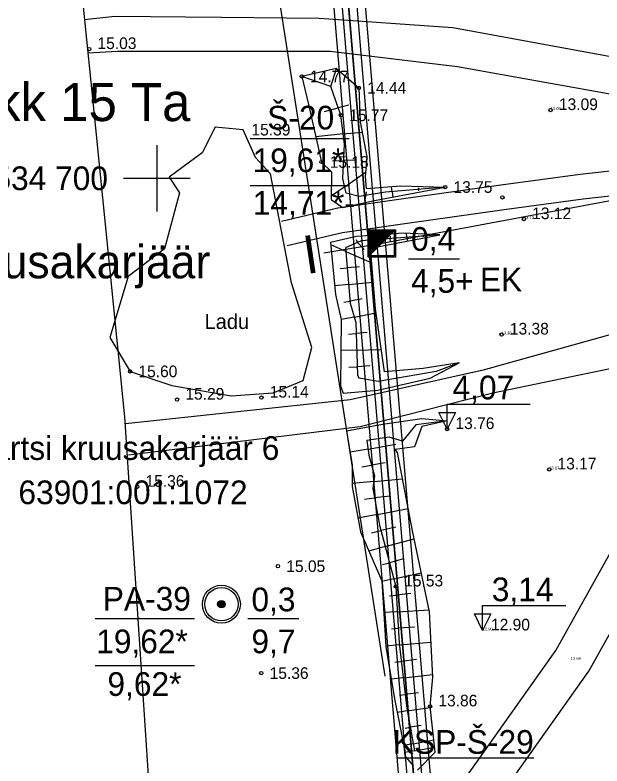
# Model space of a CAD drawing. Extents: x 433497 to 434382, y 6534486 to 6534993.
# Drawn here: x 433583 to 433653.5, y 6534629.3 to 6534719.6 of the extents above; entities that cross this region are included whole.
import ezdxf

# ---------------------------------------------------------------- set-up
doc = ezdxf.new("R2010")
doc.units = 0
for name, color, linetype in [('Default', 7, 'Continuous'), ('GEOLPUNKT', 7, 'Continuous'), ('jääkpaksus', 7, 'Continuous'), ('kataster', 7, 'Continuous'), ('KORGUS-EH2000', 7, 'Continuous'), ('l__x00e4__bil__x00f5__iked', 7, 'Continuous'), ('MOOTKORG-EH2000', 7, 'Continuous'), ('PIIR', 7, 'Continuous'), ('RELJEEF', 7, 'Continuous'), ('TEE', 7, 'Continuous'), ('VORK', 7, 'Continuous'), ('VORMISTUS', 7, 'Continuous')]:
    doc.layers.add(name, color=color, linetype=linetype)

msp = doc.modelspace()

# ---------------------------------------------------------------- linework, layer by layer
at = {"layer": 'Default'}
msp.add_lwpolyline([(433617.12, 6534791.025), (433632.75, 6534606.045), (434137.38, 6534796.515), (434127.69, 6534855.6), (433968.21, 6534911.925), (433942.38, 6534904.035), (433920.99, 6534907.275)], close=True, dxfattribs=at)
msp.add_lwpolyline([(433617.12, 6534791.025), (433632.75, 6534606.045), (434137.38, 6534796.515), (434127.69, 6534855.6), (433968.21, 6534911.925), (433942.38, 6534904.035), (433920.99, 6534907.275)], close=True, dxfattribs=at)
msp.add_lwpolyline([(433617.12, 6534791.025), (433632.75, 6534606.045), (434137.38, 6534796.515), (434127.69, 6534855.6), (433968.21, 6534911.925), (433942.38, 6534904.035), (433920.99, 6534907.275)], close=True, dxfattribs=at)
at = {"layer": 'GEOLPUNKT'}
for p, q in [((433625.549, 6534690.672), (433628.549, 6534693.672)), ((433625.549, 6534690.703), (433628.518, 6534693.672)), ((433625.549, 6534690.774), (433628.448, 6534693.672)), ((433625.549, 6534690.844), (433628.377, 6534693.672)), ((433625.549, 6534690.915), (433628.306, 6534693.672)), ((433625.549, 6534690.986), (433628.235, 6534693.672)), ((433625.549, 6534691.056), (433628.165, 6534693.672)), ((433625.549, 6534691.127), (433628.094, 6534693.672)), ((433625.549, 6534691.198), (433628.023, 6534693.672)), ((433625.549, 6534691.269), (433627.953, 6534693.672)), ((433625.549, 6534691.339), (433627.882, 6534693.672)), ((433625.549, 6534691.41), (433627.811, 6534693.672)), ((433625.549, 6534691.481), (433627.74, 6534693.672)), ((433625.549, 6534691.551), (433627.67, 6534693.672)), ((433625.549, 6534691.622), (433627.599, 6534693.672)), ((433625.549, 6534691.693), (433627.528, 6534693.672)), ((433625.549, 6534691.764), (433627.458, 6534693.672)), ((433625.549, 6534691.834), (433627.387, 6534693.672)), ((433625.549, 6534691.905), (433627.316, 6534693.672)), ((433625.549, 6534691.976), (433627.245, 6534693.672)), ((433625.549, 6534692.046), (433627.175, 6534693.672)), ((433625.549, 6534692.117), (433627.104, 6534693.672)), ((433625.549, 6534692.188), (433627.033, 6534693.672)), ((433625.549, 6534692.259), (433626.963, 6534693.672)), ((433625.549, 6534692.329), (433626.892, 6534693.672)), ((433625.549, 6534692.4), (433626.821, 6534693.672)), ((433625.549, 6534692.471), (433626.751, 6534693.672)), ((433625.549, 6534692.541), (433626.68, 6534693.672)), ((433625.549, 6534692.612), (433626.609, 6534693.672)), ((433625.549, 6534692.683), (433626.538, 6534693.672)), ((433625.549, 6534692.754), (433626.468, 6534693.672)), ((433625.549, 6534692.824), (433626.397, 6534693.672)), ((433625.549, 6534692.895), (433626.326, 6534693.672)), ((433625.549, 6534692.966), (433626.256, 6534693.672)), ((433625.549, 6534693.036), (433626.185, 6534693.672)), ((433625.549, 6534693.107), (433626.114, 6534693.672)), ((433625.549, 6534693.178), (433626.043, 6534693.672)), ((433625.549, 6534693.249), (433625.973, 6534693.672)), ((433625.549, 6534693.319), (433625.902, 6534693.672)), ((433625.549, 6534693.39), (433625.831, 6534693.672)), ((433625.549, 6534693.461), (433625.761, 6534693.672)), ((433625.549, 6534693.531), (433625.69, 6534693.672)), ((433625.549, 6534693.602), (433625.619, 6534693.672)), ((433627.049, 6534692.172), (433627.049, 6534692.172)), ((433607.769, 6534648.764), (433607.769, 6534648.764))]:
    msp.add_line(p, q, dxfattribs=at)
for points in [[(433611.213, 6534704.806), (433623.129, 6534704.806)], [(433611.213, 6534699.152), (433623.129, 6534699.152)], [(433630.274, 6534690.296), (433636.401, 6534690.296)], [(433592.602, 6534647.062), (433604.518, 6534647.062)], [(433610.94, 6534647.062), (433617.068, 6534647.062)], [(433592.602, 6534641.408), (433604.518, 6534641.408)], [(433628.941, 6534630.274), (433645.326, 6534630.274)]]:
    msp.add_lwpolyline(points, dxfattribs=at)
for points in [[(433625.408, 6534693.813), (433628.69, 6534693.813), (433628.69, 6534690.531), (433625.408, 6534690.531)], [(433625.549, 6534693.672), (433628.549, 6534693.672), (433628.549, 6534690.672), (433625.549, 6534690.672)]]:
    msp.add_lwpolyline(points, close=True, dxfattribs=at)
for radius in [2.282, 2, 0.45, 0.4, 0.35, 0.3, 0.25, 0.2, 0.15, 0.1, 0.05]:
    msp.add_circle((433607.769, 6534648.764), radius, dxfattribs=at)
at = {"layer": 'jääkpaksus'}
for points in [[(433634.914, 6534669.835), (433634.914, 6534672.835), (433644.914, 6534672.835)], [(433639.188, 6534645.611), (433639.188, 6534648.611), (433649.188, 6534648.611)]]:
    msp.add_lwpolyline(points, dxfattribs=at)
for points in [[(433634.914, 6534669.835), (433633.914, 6534671.835), (433635.914, 6534671.835)], [(433639.188, 6534645.611), (433638.188, 6534647.611), (433640.188, 6534647.611)]]:
    msp.add_lwpolyline(points, close=True, dxfattribs=at)
at = {"layer": 'kataster'}
msp.add_lwpolyline([(433617.102, 6534791.002), (433632.769, 6534606.029), (434137.446, 6534796.469), (434127.827, 6534855.589), (433950.026, 6534918.39)], close=True, dxfattribs=at)
msp.add_lwpolyline([(433658.341, 6534546.765), (433632.769, 6534606.029), (433617.102, 6534791.002), (433580.107, 6534776.838)], dxfattribs=at)
at = {"layer": 'KORGUS-EH2000'}
for centre in [(433591.87, 6534715.549), (433617.43, 6534712.25), (433624.31, 6534710.87), (433622.14, 6534707.58), (433647.36, 6534708.208), (433619.79, 6534701.96), (433634.68, 6534698.95), (433641.566, 6534697.702), (433644.143, 6534695.085), (433641.462, 6534681.208), (433596.79, 6534676.774), (433602.438, 6534673.372), (433612.59, 6534673.621), (433634.914, 6534669.835), (433647.192, 6534664.977), (433597.646, 6534662.888), (433614.57, 6534653.34), (433628.754, 6534650.899), (433612.57, 6534640.48), (433632.863, 6534636.473)]:
    msp.add_circle(centre, 0.2, dxfattribs=at)
at = {"layer": 'l__x00e4__bil__x00f5__iked'}
msp.add_lwpolyline([(433620.07, 6534691.039), (433627.105, 6534692.187), (433736.834, 6534712.709), (433742.792, 6534710.723), (433822.234, 6534766.498), (433986.579, 6534812.177), (434120.472, 6534848.091), (434132.163, 6534850.175)], dxfattribs=at)
at = {"layer": 'PIIR'}
for points in [[(433632.021, 6534604.835), (434138.248, 6534795.936), (434128.468, 6534856.135), (433968.226, 6534912.818), (433942.33, 6534904.85), (433920.952, 6534908.165), (433616.327, 6534791.524), (433632.021, 6534604.835)], [(433632.732, 6534605.959), (434137.353, 6534796.454), (434127.754, 6534855.539), (433968.208, 6534911.976), (433942.39, 6534904.031), (433921.04, 6534907.341), (433617.174, 6534790.992), (433632.732, 6534605.959)], [(433615.318, 6534791.592), (433631.004, 6534605.083)], [(433604.829, 6534785.219), (433604.764, 6534785.194), (433627.432, 6534640.09)]]:
    msp.add_lwpolyline(points, dxfattribs=at)
for points in [[(433618.234, 6534790.327), (433921.149, 6534906.313), (433942.464, 6534903.008), (433968.187, 6534910.923), (434126.862, 6534854.794), (434136.235, 6534797.101), (433633.617, 6534607.362)], [(433619.24, 6534789.695), (433634.52, 6534608.851), (434135.141, 6534797.808), (434125.908, 6534854.108), (433968.165, 6534909.82), (433942.53, 6534901.99), (433921.212, 6534905.219)], [(433619.24, 6534789.695), (433634.52, 6534608.851), (434135.141, 6534797.808), (434125.908, 6534854.108), (433968.165, 6534909.82), (433942.53, 6534901.99), (433921.212, 6534905.219)]]:
    msp.add_lwpolyline(points, close=True, dxfattribs=at)
at = {"layer": 'RELJEEF'}
for p, q in [((433620.93, 6534711.04), (433621.63, 6534713.22)), ((433620.93, 6534711.04), (433617.43, 6534712.25)), ((433623.1, 6534708.803), (433621.831, 6534708.463)), ((433620.181, 6534708.021), (433621.831, 6534708.463)), ((433622.423, 6534705.334), (433619.11, 6534704.995)), ((433622.423, 6534705.334), (433624.689, 6534705.565)), ((433623.852, 6534702.183), (433622.476, 6534702.146)), ((433621.12, 6534702.11), (433622.476, 6534702.146)), ((433622.593, 6534698.976), (433625.099, 6534700.738)), ((433622.593, 6534698.976), (433620.973, 6534697.837)), ((433628.305, 6534698.39), (433628.236, 6534699.002)), ((433631.477, 6534698.849), (433631.492, 6534698.67)), ((433631.506, 6534698.509), (433631.492, 6534698.67)), ((433634.68, 6534698.95), (433634.68, 6534698.95)), ((433634.68, 6534698.95), (433634.68, 6534698.95)), ((433625.081, 6534697.517), (433625.135, 6534697.955)), ((433625.187, 6534698.37), (433625.135, 6534697.955)), ((433628.305, 6534698.39), (433628.377, 6534697.747)), ((433626.078, 6534692.61), (433626.015, 6534693.141)), ((433630.066, 6534692.912), (433630.03, 6534693.392)), ((433632.052, 6534693.183), (433632.061, 6534693.063)), ((433634.055, 6534693.214), (433634.055, 6534693.214)), ((433634.055, 6534693.214), (433634.055, 6534693.214)), ((433623.985, 6534692.622), (433624.127, 6534692.293)), ((433624.931, 6534691.421), (433624.127, 6534692.293)), ((433626.078, 6534692.61), (433626.189, 6534691.675)), ((433628.052, 6534693.027), (433628.072, 6534692.761)), ((433628.099, 6534692.408), (433628.072, 6534692.761)), ((433630.066, 6534692.912), (433630.102, 6534692.441)), ((433632.07, 6534692.945), (433632.061, 6534693.063)), ((433622.719, 6534691.214), (433620.926, 6534692.002)), ((433622.719, 6534691.214), (433625.846, 6534689.838)), ((433622.049, 6534689.147), (433622.894, 6534689.221)), ((433624.384, 6534689.353), (433622.894, 6534689.221)), ((433623.07, 6534687.229), (433621.391, 6534687.081)), ((433623.07, 6534687.229), (433626.038, 6534687.491)), ((433622.486, 6534685.104), (433623.245, 6534685.237)), ((433624.713, 6534685.493), (433623.245, 6534685.237)), ((433623.753, 6534683.307), (433622.163, 6534683.006)), ((433623.753, 6534683.307), (433626.359, 6534683.8)), ((433625.307, 6534681.432), (433623.985, 6534681.334)), ((433623.065, 6534681.266), (433623.985, 6534681.334)), ((433624.047, 6534679.335), (433622.125, 6534679.276)), ((433624.047, 6534679.335), (433626.879, 6534679.423)), ((433623.105, 6534677.277), (433624.109, 6534677.336)), ((433625.607, 6534677.425), (433624.109, 6534677.336)), ((433625.408, 6534667.427), (433628.737, 6534668.023)), ((433625.408, 6534667.427), (433623.246, 6534667.039)), ((433624.654, 6534665.271), (433625.831, 6534665.475)), ((433627.475, 6534665.76), (433625.831, 6534665.475)), ((433626.086, 6534663.522), (433623.485, 6534663.281)), ((433626.086, 6534663.522), (433629.541, 6534663.842)), ((433624.995, 6534661.406), (433626.194, 6534661.545)), ((433628.046, 6534661.76), (433626.194, 6534661.545)), ((433626.545, 6534659.576), (433630.221, 6534660.286)), ((433626.545, 6534659.576), (433624.193, 6534659.122)), ((433628.76, 6534658.05), (433626.953, 6534657.62)), ((433625.813, 6534657.348), (433626.953, 6534657.62)), ((433627.47, 6534655.688), (433630.942, 6534656.619)), ((433627.47, 6534655.688), (433625.502, 6534655.16)), ((433627.147, 6534653.531), (433627.988, 6534653.756)), ((433629.672, 6534654.208), (433627.988, 6534653.756)), ((433628.506, 6534651.824), (433631.807, 6534652.526)), ((433628.506, 6534651.824), (433627.051, 6534651.515)), ((433627.991, 6534649.769), (433628.817, 6534649.859)), ((433630.554, 6534650.049), (433628.817, 6534649.859)), ((433628.938, 6534647.863), (433632.744, 6534648.094)), ((433628.938, 6534647.863), (433627.283, 6534647.762)), ((433628.233, 6534645.814), (433629.059, 6534645.866)), ((433630.973, 6534645.988), (433629.059, 6534645.866)), ((433629.193, 6534643.871), (433627.533, 6534643.72)), ((433629.193, 6534643.871), (433632.982, 6534644.216)), ((433628.642, 6534641.794), (433629.421, 6534641.884)), ((433631.25, 6534642.095), (433629.421, 6534641.884)), ((433629.65, 6534639.897), (433628.189, 6534639.729)), ((433629.65, 6534639.897), (433633.18, 6534640.304)), ((433631.457, 6534638.099), (433629.879, 6534637.91)), ((433629.198, 6534637.829), (433629.879, 6534637.91)), ((433630.125, 6534635.926), (433632.878, 6534636.342)), ((433630.125, 6534635.926), (433628.903, 6534635.741)), ((433629.888, 6534633.852), (433630.476, 6534633.957)), ((433631.786, 6534634.191), (433630.476, 6534633.957)), ((433630.828, 6534631.988), (433629.688, 6534631.785)), ((433630.828, 6534631.988), (433633.32, 6534632.433)), ((433630.978, 6534631.146), (433629.796, 6534630.935)), ((433630.978, 6534631.146), (433633.417, 6534631.581))]:
    msp.add_line(p, q, dxfattribs=at)
for points in [[(433621.63, 6534713.22), (433617.43, 6534712.25), (433618.24, 6534708.88), (433619.79, 6534701.96), (433621, 6534700.78), (433620.97, 6534697.46), (433622.36, 6534696.5), (433626.19, 6534697.33), (433634.68, 6534698.95)], [(433621.63, 6534713.22), (433624.31, 6534710.87), (433624.45, 6534706.81), (433625.26, 6534702.59), (433625.05, 6534700.18), (433625.16, 6534698.78), (433629.32, 6534699.08), (433634.68, 6534698.95)], [(433634.68, 6534698.95), (433627.51, 6534698.32), (433624.32, 6534697.83), (433622.77, 6534698.22), (433622.36, 6534699.97), (433622.58, 6534704.09), (433622.14, 6534707.58), (433620.93, 6534711.04)], [(433601.478, 6534700.141), (433602.715, 6534698.239), (433600.919, 6534691.521), (433596.562, 6534688.175), (433594.357, 6534680.864), (433596.79, 6534676.774), (433601.828, 6534675.09), (433608.931, 6534673.836), (433613.999, 6534674.193), (433617.606, 6534675.666), (433618.646, 6534679.634), (433616.217, 6534687.42), (433613.657, 6534700.549), (433611.885, 6534702.495), (433610.382, 6534705.85), (433607.015, 6534706.153), (433605.469, 6534703.063), (433601.478, 6534700.141)], [(433634.055, 6534693.214), (433629.613, 6534693.41), (433624.027, 6534692.993), (433620.9, 6534692.279), (433621.491, 6534686.029), (433622.166, 6534682.994), (433622.078, 6534675.007), (433622.414, 6534674.135)], [(433634.055, 6534693.214), (433624.558, 6534692.495), (433622.683, 6534691.618), (433623.267, 6534684.987), (433623.944, 6534682.645), (433624.139, 6534676.355), (433624.289, 6534675.957)], [(433627.399, 6534676.71), (433627.399, 6534676.71), (433626.3, 6534684.295), (433625.703, 6534691.58), (433634.055, 6534693.214)], [(433622.414, 6534674.135), (433626.577, 6534674.518), (433632.884, 6534675.966), (433636.374, 6534677.789), (433632.033, 6534677.101), (433627.399, 6534676.71)], [(433636.374, 6534677.789), (433633.614, 6534676.763), (433626.621, 6534675.541), (433624.289, 6534675.957)], [(433622.823, 6534669.616), (433627.135, 6534670.422), (433631.869, 6534671.12), (433634.924, 6534670.836), (433631.861, 6534670.145), (433631.002, 6534667.682), (433628.669, 6534667.395)], [(433634.924, 6534670.836), (433631.136, 6534670.337), (433629.556, 6534668.359), (433627.939, 6534668.869), (433625.24, 6534668.454)], [(433622.823, 6534669.616), (433623.475, 6534665.478), (433623.486, 6534662.936), (433624.497, 6534657.482), (433627.046, 6534651.595), (433627.536, 6534643.67), (433628.576, 6534637.393), (433629.697, 6534631.738), (433629.848, 6534630.513), (433630.81, 6534629.373)], [(433625.24, 6534668.454), (433625.515, 6534666.677), (433626.163, 6534664.211), (433625.992, 6534662.682), (433626.775, 6534658.283), (433628.754, 6534650.899), (433629.167, 6534644.093), (433630.076, 6534636.202), (433630.978, 6534631.146)], [(433631.342, 6534628.815), (433633.488, 6534630.95), (433632.863, 6534636.473), (433633.196, 6534639.989), (433632.8, 6534647.828), (433630.735, 6534657.6), (433628.931, 6534667.028), (433628.669, 6534667.395)]]:
    msp.add_lwpolyline(points, dxfattribs=at)
at = {"layer": 'TEE'}
for points in [[(433629.62, 6534620.933), (433635.717, 6534625.88), (433648.001, 6534643.205), (433657.255, 6534659.779), (433669.771, 6534672.932), (433683.244, 6534681.694), (433698.319, 6534689.166), (433713.422, 6534698.28), (433725.167, 6534710.357), (433749.242, 6534742.46), (433772.059, 6534766.624), (433790.138, 6534781.288), (433800.698, 6534786.54), (433824.398, 6534799.304), (433830.425, 6534802.129), (433845.699, 6534809.155)], [(433604.844, 6534600.897), (433614.152, 6534605.53), (433628.909, 6534614.355), (433639.149, 6534622.663), (433651.948, 6534640.714), (433661.037, 6534656.993), (433672.77, 6534669.323), (433685.557, 6534677.639), (433700.561, 6534685.076), (433716.344, 6534694.6), (433728.716, 6534707.321), (433752.812, 6534739.453), (433775.036, 6534762.988), (433798.049, 6534780.902), (433815.08, 6534789.81), (433832.403, 6534797.909), (433848.041, 6534804.286)], [(433672.734, 6534711.298), (433651.979, 6534715.092), (433635.59, 6534718.088), (433619.528, 6534719.24), (433607.766, 6534719.344), (433594.957, 6534719.456), (433591.29, 6534719.074)], [(433591.695, 6534715.087), (433595.257, 6534715.296), (433620.868, 6534715.296), (433636.169, 6534713.432), (433671.959, 6534707.042)], [(433667.554, 6534702.314), (433650.896, 6534700.47), (433641.36, 6534699.188), (433629.118, 6534697.444), (433621.778, 6534696.4), (433614.994, 6534694.81)], [(433667.884, 6534699.332), (433651.26, 6534697.492), (433641.772, 6534696.216), (433629.54, 6534694.474), (433622.332, 6534693.448), (433615.678, 6534691.89)], [(433674.034, 6534686.64), (433639.241, 6534676.921), (433623.251, 6534673.364), (433596.219, 6534670.456)], [(433596.597, 6534666.727), (433624.447, 6534670.155), (433640.413, 6534674.187), (433655.086, 6534677.23), (433673.552, 6534682.346)]]:
    msp.add_lwpolyline(points, dxfattribs=at)
at = {"layer": 'VORK'}
for p, q in [((433600, 6534704), (433600, 6534696)), ((433596, 6534700), (433604, 6534700))]:
    msp.add_line(p, q, dxfattribs=at)
at = {"layer": 'VORMISTUS'}
msp.add_lwpolyline([(433756.833, 6534894.348), (433691.203, 6534872.087), (433653.508, 6534864.187), (433636.546, 6534862.392), (433627.673, 6534847.824), (433564.128, 6534829.695), (433582.608, 6534768.478), (433587.883, 6534751.004), (433591.763, 6534747.472), (433594.096, 6534737.418), (433589.968, 6534732.121), (433592.57, 6534706.447), (433596.133, 6534671.303), (433599.93, 6534613.558), (433630.448, 6534534.937), (433664.149, 6534549.227), (433704.536, 6534572.568), (433752.081, 6534596.222), (433789.501, 6534614.839)], dxfattribs=at)
msp.add_lwpolyline([(433756.833, 6534894.348), (433691.203, 6534872.087), (433653.508, 6534864.187), (433636.546, 6534862.392), (433627.673, 6534847.824), (433564.128, 6534829.695), (433582.608, 6534768.478), (433587.883, 6534751.004), (433591.763, 6534747.472), (433594.096, 6534737.418), (433589.968, 6534732.121), (433592.57, 6534706.447), (433596.133, 6534671.303), (433599.93, 6534613.558), (433630.448, 6534534.937), (433664.149, 6534549.227), (433704.536, 6534572.568), (433752.081, 6534596.222), (433789.501, 6534614.839)], dxfattribs=at)

# ---------------------------------------------------------------- texts
at = {"layer": 'GEOLPUNKT'}
for s, p in [('Š-20', (433613.281, 6534705.869)), ('19,61*', (433611.52, 6534700.738)), ('14,71*-', (433611.541, 6534695.607)), ('0,4', (433630.585, 6534691.276)), ('4,5+', (433630.585, 6534686.228)), ('EK', (433638.86, 6534686.394)), ('PA-39', (433593.507, 6534647.997)), ('0,3', (433611.382, 6534647.914)), ('19,62*', (433592.714, 6534642.866)), ('9,7', (433611.382, 6534642.866)), ('9,62*', (433594.065, 6534637.736)), ('KSP-Š-29', (433628.389, 6534630.771))]:
    msp.add_text(s, height=2.85, dxfattribs=at).set_placement(p)
at = {"layer": 'jääkpaksus'}
for s, p in [(' 4,07', (433634.502, 6534673.41)), (' 3,14', (433639.224, 6534649.125))]:
    msp.add_text(s, height=2.85, rotation=360, dxfattribs=at).set_placement(p)
at = {"layer": 'kataster'}
for s, p in [('Partsi kruusakarjäär 6', (433577.675, 6534666.125)), ('63901:001:1072', (433583.36, 6534660.799))]:
    msp.add_text(s, height=2.85, dxfattribs=at).set_placement(p)
at = {"layer": 'KORGUS-EH2000'}
for s, p in [('15.03', (433592.87, 6534715.549)), ('14.77', (433618.43, 6534711.55)), ('14.44', (433625.31, 6534710.17)), ('13.09', (433648.36, 6534708.208)), ('15.77', (433623.14, 6534706.88)), ('15.39', (433611.382, 6534705.15)), ('15.18', (433620.79, 6534701.26)), ('13.75', (433635.68, 6534698.25)), ('13.12', (433645.143, 6534695.085)), ('13.38', (433642.462, 6534681.208)), ('15.60', (433597.79, 6534676.074)), ('15.29', (433603.438, 6534673.372)), ('15.14', (433613.59, 6534673.621)), ('13.76', (433635.914, 6534669.835)), ('13.17', (433648.192, 6534664.977)), ('15.36', (433598.646, 6534662.888)), ('15.05', (433615.57, 6534652.64)), ('15.53', (433629.754, 6534650.899)), ('12.90', (433640.188, 6534645.611)), ('15.36', (433613.57, 6534639.78)), ('13.86', (433633.863, 6534636.473))]:
    msp.add_text(s, height=1.4, dxfattribs=at).set_placement(p)
at = {"layer": 'l__x00e4__bil__x00f5__iked'}
msp.add_text('I', height=4.58, rotation=8.43827, dxfattribs=at).set_placement((433617.97, 6534688.466))
at = {"layer": 'MOOTKORG-EH2000'}
for s, p in [('13.09', (433647.36, 6534708.208)), ('13.12', (433644.143, 6534695.085)), ('13.38', (433641.462, 6534681.208)), ('13.17', (433647.192, 6534664.977)), ('12.90', (433639.188, 6534645.611)), ('12.68', (433649.785, 6534642.079))]:
    msp.add_text(s, height=0.35, dxfattribs=at).set_placement(p)
at = {"layer": 'PIIR'}
msp.add_text('Plokk 15 Ta', height=4.58, dxfattribs=at).set_placement((433571.705, 6534706.882))
at = {"layer": 'RELJEEF'}
msp.add_text('Ladu', height=1.8, dxfattribs=at).set_placement((433605.744, 6534681.874))
at = {"layer": 'VORK'}
msp.add_text('6 534 700 ', height=2.85, dxfattribs=at).set_placement((433577.174, 6534698.575))
at = {"layer": 'VORMISTUS'}
msp.add_text('Partsi VI kruusakarjäär', height=4, dxfattribs=at).set_placement((433552.331, 6534687.969))

doc.saveas('drawing.dxf')
